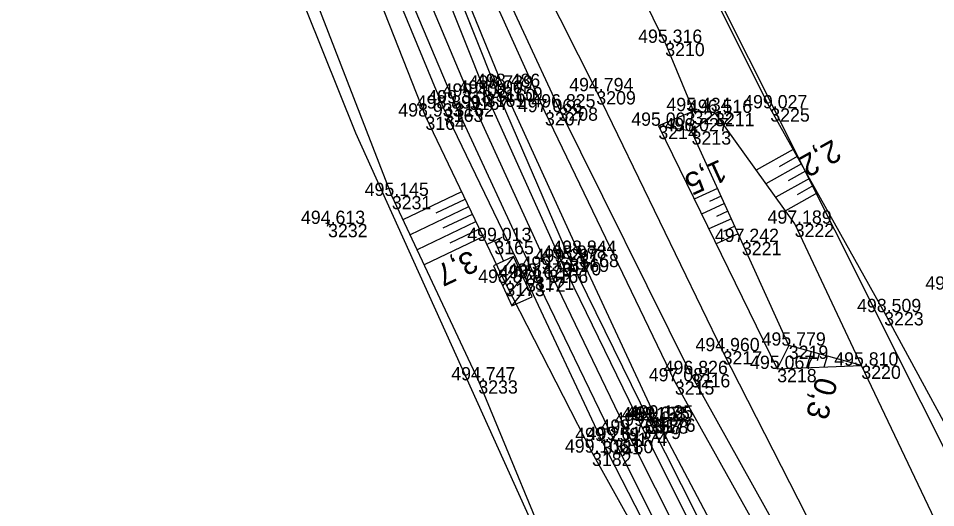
# Model space of a CAD drawing. Extents: x -1234191 to 23050, y -1290331 to -741191.
# Drawn here: x -864892.8 to -864809.8, y -1103433.1 to -1103388.9 of the extents above; entities that cross this region are included whole.
import ezdxf

# ---------------------------------------------------------------- set-up
doc = ezdxf.new("R2010")
doc.units = 0
for name, color, linetype in [('Vrstva 1', 7, 'Continuous'), ('Vrstva 4', 7, 'Continuous'), ('Vrstva 48', 7, 'Continuous'), ('Vrstva 49', 7, 'Continuous'), ('Vrstva 53', 7, 'Continuous'), ('Vrstva 55', 7, 'Continuous'), ('Vrstva 60', 7, 'Continuous'), ('Vrstva 61', 7, 'Continuous'), ('Vrstva 7', 7, 'Continuous')]:
    doc.layers.add(name, color=color, linetype=linetype)

msp = doc.modelspace()

# ---------------------------------------------------------------- linework, layer by layer
at = {"layer": 'Vrstva 1'}
msp.add_lwpolyline([(-864880.026, -1103307.256), (-864876.201, -1103325.274), (-864873.934, -1103334.292), (-864870.859, -1103345.308), (-864865.251, -1103362.67), (-864859.53, -1103377.926), (-864851.942, -1103395.962), (-864844.801, -1103411.587), (-864837.661, -1103426.327), (-864830.153, -1103441.241), (-864816.293, -1103468.27), (-864803.988, -1103492.278), (-864793.889, -1103512.114), (-864783.846, -1103532.561)], dxfattribs=at)
at = {"layer": 'Vrstva 4'}
for points in [[(-864877.312, -1103307.344), (-864873.715, -1103324.777), (-864868.272, -1103344.426), (-864862.668, -1103361.643), (-864857.253, -1103375.991), (-864849.582, -1103395.234), (-864842.908, -1103410.601)], [(-864881.412, -1103308.225), (-864877.715, -1103325.742), (-864872.254, -1103345.886), (-864866.702, -1103363.287), (-864861.498, -1103377.234), (-864853.326, -1103396.562), (-864846.052, -1103412.223), (-864838.908, -1103426.982), (-864831.618, -1103441.504), (-864817.8, -1103468.391), (-864805.162, -1103492.889), (-864795.17, -1103512.777), (-864785.016, -1103533.13), (-864773.478, -1103558.449), (-864764.189, -1103582.733)], [(-864761.26, -1103581.73), (-864764.065, -1103575.076), (-864770.863, -1103557.538), (-864782.695, -1103531.836), (-864792.522, -1103511.383), (-864802.64, -1103491.576), (-864815.205, -1103467.484), (-864829.131, -1103440.262), (-864836.408, -1103425.697), (-864843.618, -1103410.911), (-864850.499, -1103395.684), (-864858.259, -1103376.168), (-864863.428, -1103362.004), (-864869.117, -1103344.905), (-864874.744, -1103325.106), (-864878.32, -1103307.547)], [(-864764.76, -1103582.933), (-864774.463, -1103558.761), (-864786.044, -1103533.81), (-864795.919, -1103513.325), (-864805.944, -1103493.495), (-864818.535, -1103468.737), (-864832.184, -1103442.251), (-864839.958, -1103427.08), (-864846.854, -1103412.378), (-864854.286, -1103397.037), (-864862.395, -1103377.447), (-864867.645, -1103363.728)], [(-864842.908, -1103410.601), (-864835.747, -1103425.214), (-864828.426, -1103439.72), (-864814.356, -1103466.993), (-864802.15, -1103490.911), (-864791.921, -1103510.801), (-864781.761, -1103531.558), (-864769.834, -1103557.244), (-864762.68, -1103575.104), (-864761.55, -1103578.44), (-864761.26, -1103581.73)]]:
    msp.add_lwpolyline(points, dxfattribs=at)
at = {"layer": 'Vrstva 48'}
for p, q in [((-864832.055, -1103399.062), (-864831.759, -1103397.289)), ((-864833.535, -1103398.815), (-864833.394, -1103397.97)), ((-864832.795, -1103398.939), (-864832.686, -1103398.284)), ((-864822.682, -1103400.726), (-864826.033, -1103402.6)), ((-864821.95, -1103402.035), (-864825.152, -1103403.826)), ((-864822.316, -1103401.381), (-864823.954, -1103402.297)), ((-864821.584, -1103402.69), (-864823.148, -1103403.564)), ((-864821.218, -1103403.344), (-864824.27, -1103405.052)), ((-864829.522, -1103404.259), (-864831.638, -1103405.221)), ((-864820.852, -1103403.999), (-864822.341, -1103404.832)), ((-864852.701, -1103404.563), (-864857.98, -1103407.083)), ((-864852.378, -1103405.24), (-864855.02, -1103406.501)), ((-864829.212, -1103404.942), (-864830.26, -1103405.419)), ((-864820.486, -1103404.653), (-864823.389, -1103406.277)), ((-864852.055, -1103405.917), (-864857.343, -1103408.44)), ((-864828.901, -1103405.625), (-864830.979, -1103406.569)), ((-864851.732, -1103406.594), (-864854.378, -1103407.857)), ((-864828.281, -1103406.99), (-864830.32, -1103407.917)), ((-864828.591, -1103406.307), (-864829.62, -1103406.775)), ((-864851.409, -1103407.271), (-864856.705, -1103409.798)), ((-864827.97, -1103407.673), (-864828.98, -1103408.132)), ((-864850.763, -1103408.625), (-864856.067, -1103411.156)), ((-864851.086, -1103407.948), (-864853.736, -1103409.212)), ((-864827.66, -1103408.356), (-864829.66, -1103409.265)), ((-864821.075, -1103419.01), (-864821.474, -1103420.46)), ((-864820.352, -1103419.209), (-864820.519, -1103419.819)), ((-864819.629, -1103419.408), (-864819.901, -1103420.397))]:
    msp.add_line(p, q, dxfattribs=at)
at = {"layer": 'Vrstva 49'}
for p, q in [((-864864.989, -1103407.375), (-864864.521, -1103407.549)), ((-864864.668, -1103407.228), (-864864.842, -1103407.696))]:
    msp.add_line(p, q, dxfattribs=at)
for points in [[(-864767.9, -1103559.12), (-864780.778, -1103531.139), (-864791.12, -1103511.03), (-864801.613, -1103490.55), (-864813.453, -1103466.783), (-864827.333, -1103439.705), (-864835.087, -1103425.047), (-864842.023, -1103410.166), (-864848.918, -1103395.084), (-864856.276, -1103377.108), (-864862.156, -1103361.478), (-864867.78, -1103344.304), (-864873.114, -1103324.51), (-864876.874, -1103306.491), (-864879.99, -1103287.215), (-864881.4, -1103267.503)], [(-864865.222, -1103334.494), (-864863.357, -1103334.761), (-864858.084, -1103349.777), (-864850.396, -1103375.803), (-864840.492, -1103395.467), (-864829.071, -1103418.962), (-864808.613, -1103459.052)], [(-864848.132, -1103347.036), (-864844.498, -1103355.719), (-864834.867, -1103376.854), (-864824.758, -1103397.015)], [(-864858.831, -1103362.712), (-864853.411, -1103376.484), (-864843.914, -1103396.936), (-864831.948, -1103421.031)], [(-864833.391, -1103421.687), (-864845.135, -1103397.361), (-864854.357, -1103376.949), (-864858.831, -1103362.712)], [(-864868.855, -1103364.067), (-864863.75, -1103377.919), (-864855.949, -1103397.758), (-864848.726, -1103412.787), (-864840.881, -1103428.131)], [(-864843.356, -1103440.458), (-864851.164, -1103421.595), (-864858.989, -1103404.935), (-864866.422, -1103385.693), (-864874.541, -1103365.07)], [(-864834.262, -1103391.096), (-864843.378, -1103372.362)], [(-864834.262, -1103391.096), (-864831.702, -1103397.265), (-864834.881, -1103398.59), (-864824.134, -1103420.566)], [(-864824.758, -1103397.015), (-864814.457, -1103415.432), (-864805.686, -1103431.571), (-864795.393, -1103455.976)], [(-864831.871, -1103399.093), (-864829.752, -1103397.428)], [(-864829.752, -1103397.428), (-864831.702, -1103397.265)], [(-864822.553, -1103407.44), (-864829.752, -1103397.428)], [(-864831.871, -1103399.093), (-864834.881, -1103398.59)], [(-864816.523, -1103420.263), (-864823.088, -1103418.456), (-864827.326, -1103409.09), (-864831.871, -1103399.093)], [(-864806.101, -1103459.708), (-864799.601, -1103455.731), (-864816.523, -1103420.263), (-864822.553, -1103407.44)], [(-864823.088, -1103418.456), (-864824.134, -1103420.566)], [(-864824.134, -1103420.566), (-864816.523, -1103420.263)], [(-864831.948, -1103421.031), (-864810.52, -1103459.464), (-864806.891, -1103468.419)], [(-864808.613, -1103459.052), (-864806.891, -1103468.419), (-864812.276, -1103459.377), (-864833.391, -1103421.687)], [(-864840.881, -1103428.131), (-864832.484, -1103443.188), (-864818.876, -1103470.423), (-864807.256, -1103494.151), (-864797.12, -1103514.111), (-864787.526, -1103534.719), (-864777.281, -1103560.254), (-864767.99, -1103579.502), (-864768.773, -1103583.184), (-864781.736, -1103586.587)]]:
    msp.add_lwpolyline(points, dxfattribs=at)
at = {"layer": 'Vrstva 53'}
for points in [[(-864851.8, -1103965.2), (-864832.93, -1103934.25), (-864802.44, -1103886.38), (-864769.72, -1103812.69), (-864751.48, -1103715.25), (-864751.19, -1103685.96), (-864767.18, -1103674.13), (-864782.08, -1103622.93), (-864787.15, -1103586.96), (-864794.59, -1103552.36), (-864798.3, -1103518.33), (-864820.12, -1103492.38), (-864862.25, -1103399.25), (-864883.05, -1103347.48), (-864889.03, -1103323.28), (-864892.77, -1103263.78)], [(-864869.74, -1103303.4), (-864855.1, -1103331.53), (-864834.52, -1103376.94), (-864795.6, -1103454.6), (-864803.1, -1103460.5), (-864775.38, -1103525.99), (-864764.18, -1103538.93), (-864727.24, -1103659.36), (-864730.26, -1103758.23), (-864750.67, -1103831.76), (-864786.8, -1103900.96), (-864807.11, -1103958.19)]]:
    msp.add_lwpolyline(points, dxfattribs=at)
at = {"layer": 'Vrstva 55'}
msp.add_lwpolyline([(-864869.74, -1103303.4), (-864855.1, -1103331.53), (-864834.52, -1103376.94), (-864795.6, -1103454.6), (-864803.1, -1103460.5), (-864775.38, -1103525.99), (-864764.18, -1103538.93), (-864727.24, -1103659.36), (-864730.26, -1103758.23), (-864750.67, -1103831.76), (-864786.8, -1103900.96), (-864807.11, -1103958.19)], dxfattribs=at)
at = {"layer": 'Vrstva 60'}
for p, q in [((-864834.262, -1103391.096), (-864834.262, -1103391.096)), ((-864849.582, -1103395.234), (-864849.582, -1103395.234)), ((-864848.918, -1103395.084), (-864848.918, -1103395.084)), ((-864851.942, -1103395.962), (-864851.942, -1103395.962)), ((-864850.499, -1103395.684), (-864850.499, -1103395.684)), ((-864840.492, -1103395.467), (-864840.492, -1103395.467)), ((-864854.286, -1103397.037), (-864854.286, -1103397.037)), ((-864853.326, -1103396.562), (-864853.326, -1103396.562)), ((-864843.914, -1103396.936), (-864843.914, -1103396.936)), ((-864824.758, -1103397.015), (-864824.758, -1103397.015)), ((-864855.949, -1103397.758), (-864855.949, -1103397.758)), ((-864845.135, -1103397.361), (-864845.135, -1103397.361)), ((-864831.702, -1103397.265), (-864831.702, -1103397.265)), ((-864829.752, -1103397.428), (-864829.752, -1103397.428)), ((-864834.881, -1103398.59), (-864834.881, -1103398.59)), ((-864831.871, -1103399.093), (-864831.871, -1103399.093)), ((-864858.989, -1103404.935), (-864858.989, -1103404.935)), ((-864864.755, -1103407.462), (-864864.755, -1103407.462)), ((-864822.553, -1103407.44), (-864822.553, -1103407.44)), ((-864849.715, -1103409.001), (-864849.715, -1103409.001)), ((-864827.326, -1103409.09), (-864827.326, -1103409.09)), ((-864842.023, -1103410.166), (-864842.023, -1103410.166)), ((-864843.618, -1103410.911), (-864843.618, -1103410.911)), ((-864842.908, -1103410.601), (-864842.908, -1103410.601)), ((-864844.801, -1103411.587), (-864844.801, -1103411.587)), ((-864848.726, -1103412.787), (-864848.726, -1103412.787)), ((-864846.854, -1103412.378), (-864846.854, -1103412.378)), ((-864846.052, -1103412.223), (-864846.052, -1103412.223)), ((-864814.457, -1103415.432), (-864814.457, -1103415.432)), ((-864823.088, -1103418.456), (-864823.088, -1103418.456)), ((-864829.071, -1103418.962), (-864829.071, -1103418.962)), ((-864816.523, -1103420.263), (-864816.523, -1103420.263)), ((-864831.948, -1103421.031), (-864831.948, -1103421.031)), ((-864824.134, -1103420.566), (-864824.134, -1103420.566)), ((-864851.164, -1103421.595), (-864851.164, -1103421.595)), ((-864833.391, -1103421.687), (-864833.391, -1103421.687)), ((-864835.747, -1103425.214), (-864835.747, -1103425.214)), ((-864835.382, -1103425.167), (-864835.382, -1103425.167)), ((-864835.087, -1103425.047), (-864835.087, -1103425.047)), ((-864836.408, -1103425.697), (-864836.408, -1103425.697)), ((-864837.661, -1103426.327), (-864837.661, -1103426.327)), ((-864839.958, -1103427.08), (-864839.958, -1103427.08)), ((-864838.908, -1103426.982), (-864838.908, -1103426.982)), ((-864840.881, -1103428.131), (-864840.881, -1103428.131))]:
    msp.add_line(p, q, dxfattribs=at)
at = {"layer": 'Vrstva 7'}
for p, q in [((-864849.033, -1103408.689), (-864850.397, -1103409.313)), ((-864847.974, -1103410.404), (-864849.378, -1103412.145)), ((-864848.962, -1103413.055), (-864847.558, -1103411.314)), ((-864847.143, -1103412.223), (-864848.546, -1103413.964)), ((-864848.13, -1103414.874), (-864846.727, -1103413.133)), ((-864834.932, -1103424.949), (-864835.832, -1103425.385)), ((-864835.6, -1103424.717), (-864835.164, -1103425.617))]:
    msp.add_line(p, q, dxfattribs=at)
msp.add_lwpolyline([(-864849.715, -1103409.001), (-864848.884, -1103410.82), (-864849.793, -1103411.236), (-864848.13, -1103414.874), (-864846.311, -1103414.042), (-864847.974, -1103410.404), (-864848.884, -1103410.82)], dxfattribs=at)

# ---------------------------------------------------------------- texts
at = {"layer": 'Vrstva 48'}
for s, rotation, p in [('2,2', 209.21917, (-864819.097, -1103399.766)), ('1,5', 204.44827, (-864829.309, -1103401.586)), ('3,7', 205.15888, (-864851.83, -1103409.777)), ('0,3', 254.61056, (-864820.566, -1103421.188))]:
    msp.add_text(s, height=2, rotation=rotation, dxfattribs=at).set_placement(p)
at = {"layer": 'Vrstva 60'}
for s, p in [('3210', (-864834.262, -1103392.296)), ('3160', (-864849.582, -1103396.434)), ('3159', (-864848.918, -1103396.284)), ('3157', (-864851.942, -1103397.162)), ('3161', (-864850.499, -1103396.884)), ('3209', (-864840.492, -1103396.667)), ('3163', (-864854.286, -1103398.237)), ('3162', (-864853.326, -1103397.762)), ('3208', (-864843.914, -1103398.136)), ('3225', (-864824.758, -1103398.215)), ('3164', (-864855.949, -1103398.958)), ('3207', (-864845.135, -1103398.561)), ('3212', (-864831.702, -1103398.465)), ('3211', (-864829.752, -1103398.628)), ('3214', (-864834.881, -1103399.79)), ('3213', (-864831.871, -1103400.293)), ('3231', (-864858.989, -1103406.135)), ('3232', (-864864.755, -1103408.662)), ('3222', (-864822.553, -1103408.64)), ('3165', (-864849.715, -1103410.201)), ('3221', (-864827.326, -1103410.29)), ('3168', (-864842.023, -1103411.366)), ('3170', (-864843.618, -1103412.111)), ('3169', (-864842.908, -1103411.801)), ('3166', (-864844.801, -1103412.787)), ('3173', (-864848.726, -1103413.987)), ('3172', (-864846.854, -1103413.578)), ('3171', (-864846.052, -1103413.423)), ('3223', (-864814.457, -1103416.632)), ('3219', (-864823.088, -1103419.656)), ('3217', (-864829.071, -1103420.162)), ('3220', (-864816.523, -1103421.463)), ('3216', (-864831.948, -1103422.231)), ('3218', (-864824.134, -1103421.766)), ('3233', (-864851.164, -1103422.795)), ('3215', (-864833.391, -1103422.887)), ('3178', (-864835.747, -1103426.414)), ('3177', (-864835.382, -1103426.367)), ('3176', (-864835.087, -1103426.247)), ('3179', (-864836.408, -1103426.897)), ('3174', (-864837.661, -1103427.527)), ('3181', (-864839.958, -1103428.28)), ('3180', (-864838.908, -1103428.182)), ('3182', (-864840.881, -1103429.331))]:
    msp.add_text(s, height=1.2, dxfattribs=at).set_placement(p)
at = {"layer": 'Vrstva 61'}
for s, p in [('495.316', (-864836.714, -1103391.096)), ('499.100', (-864852.95, -1103395.684)), ('498.729', (-864852.036, -1103395.234)), ('498.486', (-864851.37, -1103395.084)), ('494.794', (-864842.943, -1103395.467)), ('499.318', (-864855.78, -1103396.562)), ('499.402', (-864854.39, -1103395.962)), ('498.899', (-864856.74, -1103397.037)), ('497.066', (-864847.587, -1103397.361)), ('496.825', (-864846.37, -1103396.936)), ('495.434', (-864834.153, -1103397.265)), ('496.516', (-864832.204, -1103397.428)), ('499.027', (-864827.21, -1103397.015)), ('498.933', (-864858.401, -1103397.758)), ('495.003', (-864837.333, -1103398.59)), ('496.027', (-864834.323, -1103399.093)), ('495.145', (-864861.445, -1103404.935)), ('494.613', (-864867.207, -1103407.462)), ('497.189', (-864825.007, -1103407.44)), ('499.013', (-864852.167, -1103409.001)), ('497.242', (-864829.774, -1103409.09)), ('498.978', (-864845.362, -1103410.601)), ('498.844', (-864844.474, -1103410.166)), ('499.613', (-864847.253, -1103411.587)), ('499.297', (-864846.07, -1103410.911)), ('499.162', (-864849.302, -1103412.378)), ('499.479', (-864848.506, -1103412.223)), ('498.878', (-864851.18, -1103412.787)), ('499.245', (-864810.731, -1103413.4)), ('498.509', (-864816.911, -1103415.432)), ('494.960', (-864831.522, -1103418.962)), ('495.779', (-864825.542, -1103418.456)), ('495.067', (-864826.586, -1103420.566)), ('495.810', (-864818.974, -1103420.263)), ('496.826', (-864834.4, -1103421.031)), ('494.747', (-864853.616, -1103421.595)), ('497.081', (-864835.748, -1103421.687)), ('499.198', (-864838.201, -1103425.214)), ('499.675', (-864837.838, -1103425.167)), ('499.135', (-864837.543, -1103425.047)), ('499.788', (-864840.115, -1103426.327)), ('499.513', (-864838.86, -1103425.697)), ('499.259', (-864842.412, -1103427.08)), ('499.617', (-864841.36, -1103426.982)), ('499.106', (-864843.333, -1103428.131))]:
    msp.add_text(s, height=1.2, dxfattribs=at).set_placement(p)

doc.saveas('drawing.dxf')
